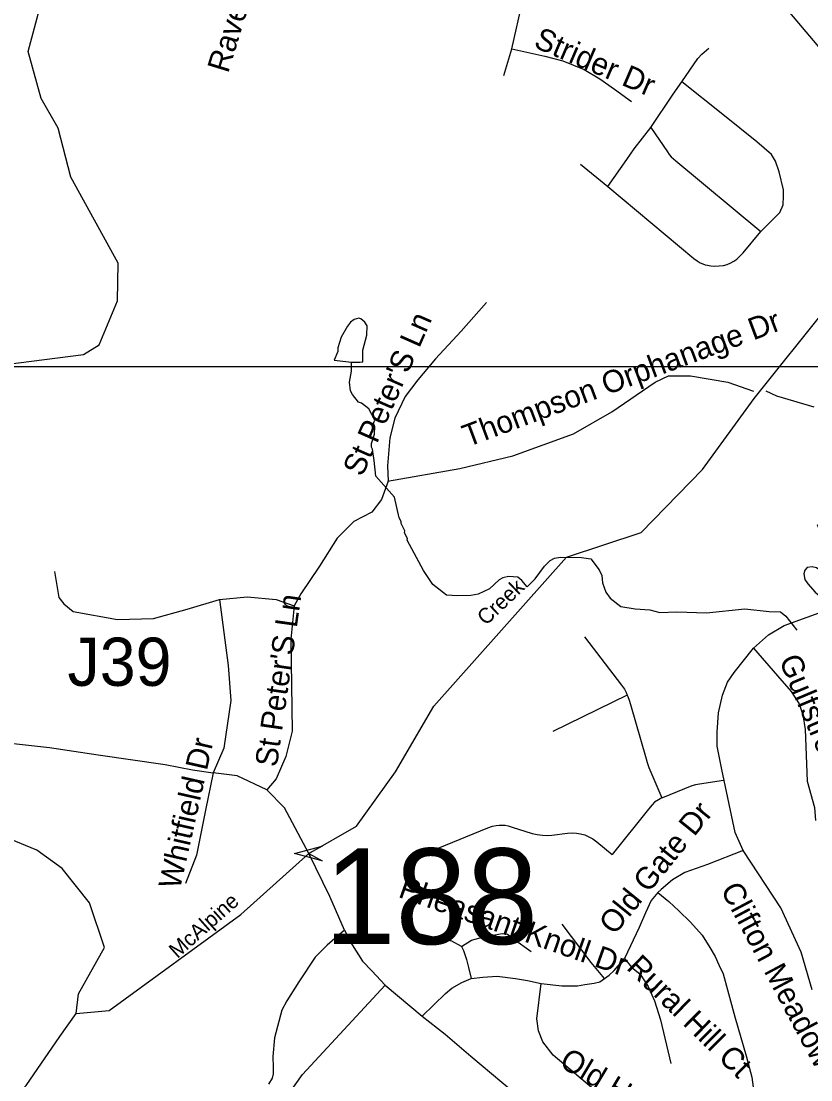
# Model space of a CAD drawing. Extents: x 1383679 to 1536984, y 460658 to 651027.
# Drawn here: x 1481102 to 1484485, y 517701 to 522240 of the extents above; entities that cross this region are included whole.
import ezdxf

# ---------------------------------------------------------------- set-up
doc = ezdxf.new("R2010")
doc.units = 0
for name, color, linetype in [('Exist Hydrographic Creek Single Shore', 7, 'Continuous'), ('Exist Hydrographic Creek Single Shore Label', 7, 'Continuous'), ('Exist Hydrographic Misc Water Feature', 7, 'Continuous'), ('Exist Road Non-System Structure Non-Sys Other Number Label', 7, 'Continuous'), ('Exist Road Non-System Type 51', 7, 'Continuous'), ('Exist Road Non-System Type 51 Label', 7, 'Continuous'), ('Exist Road Primary Interstate Structure Cantilever Sign Attributed CELL', 7, 'Continuous'), ('Exist Road Secondary Structure Standard Bridge Number Label', 7, 'Continuous'), ('Map Preparation Inset Cut Line', 7, 'Continuous')]:
    doc.layers.add(name, color=color, linetype=linetype)

msp = doc.modelspace()

# ---------------------------------------------------------------- linework, layer by layer
at = {"layer": 'Exist Hydrographic Creek Single Shore'}
for points in [[(1484550.1, 522092.8), (1484395.2, 522276.4), (1484372.1, 522385.2), (1484458.1, 522567.3), (1484595.1, 522764.7)], [(1481337.2, 517985.5), (1481347.2, 518070.7), (1481459.2, 518268.6), (1481395.2, 518460.3), (1481277.4, 518606.6), (1481169.4, 518685.9), (1480938.9, 518779.7), (1480766, 518938.3), (1480607.6, 519082.4), (1480574.2, 519182.6), (1480708.4, 519313.1), (1480746.2, 519497.5), (1480767.2, 519730.1), (1480903.2, 520387.1), (1481034.2, 520768.5), (1481369.2, 520811), (1481436.2, 520852.3), (1481514.2, 521041.1), (1481517.2, 521201.9), (1481315.2, 521570.3), (1481260.2, 521781.5), (1481187.2, 521907.7), (1481132.2, 522109.1), (1481213.2, 522416)], [(1481337.2, 517985.5), (1481479.2, 517999.1), (1482042.8, 518409.7), (1482334.2, 518671.5), (1482537.8, 518789.3), (1482705.2, 519021.5), (1482869.2, 519303.7), (1483438.1, 519942.2), (1483757.2, 520047.4), (1484020.1, 520317.8), (1484242.1, 520621.9), (1484557.2, 521016)], [(1479067.3, 513931.5), (1479120.3, 514097.9), (1479346.2, 514602.1), (1480102.3, 515949.1), (1480426.2, 516375.8), (1481031.4, 517582.4), (1481122.7, 517676.9), (1481268, 517887.5), (1481337.2, 517985.5)]]:
    msp.add_lwpolyline(points, dxfattribs=at)
at = {"layer": 'Exist Hydrographic Misc Water Feature'}
for points in [[(1482517.3, 520777.5), (1482529.3, 520778.4), (1482553.3, 520778), (1482565.3, 520779), (1482565.5, 520793.7), (1482566.1, 520829.7), (1482583.3, 520893.4), (1482584, 520933.4), (1482574.2, 520949.5), (1482556.5, 520963.8), (1482548.5, 520966), (1482528.4, 520960.3), (1482512.2, 520948.7), (1482500, 520932.9), (1482473.1, 520885.3), (1482458.4, 520839.6), (1482458.1, 520823.6), (1482443.4, 520786.5), (1482517.3, 520777.5)], [(1483269.1, 519814.5), (1483247, 519841.6), (1483229.3, 519855.9), (1483189.3, 519858.7), (1483165.2, 519853.1), (1483149.1, 519845.4), (1483108.4, 519806.1), (1483060, 519783), (1483028, 519777.6), (1482971.9, 519776.6), (1482924.1, 519779.5), (1482864.8, 519824.5), (1482825.8, 519885.2), (1482756.1, 520014.4), (1482756.2, 520022.4), (1482744.6, 520046.6), (1482744.8, 520054.6), (1482729.4, 520086.9), (1482729.5, 520094.9), (1482721.8, 520111), (1482701.3, 520199.4), (1482620.9, 520288.8), (1482614, 520356.9), (1482606.8, 520405.1), (1482603, 520413.1), (1482603.3, 520429.1), (1482616, 520468.9), (1482616.5, 520500.8), (1482610.8, 520517), (1482617, 520528.8), (1482591.9, 520577.3), (1482560.3, 520601.9), (1482546.4, 520606.1), (1482520.9, 520638.6), (1482513.2, 520654.7), (1482507.8, 520692.8), (1482516.6, 520738.6), (1482517.3, 520777.5)], [(1484292.5, 520654.3), (1484338.3, 520633.9), (1484497.4, 520587)], [(1483269.1, 519814.5), (1483303.1, 519848.6), (1483344, 519903.9), (1483368.4, 519927.4), (1483386.6, 519937.1), (1483412.7, 519942.6), (1483502.6, 519941), (1483542.8, 519934.1)], [(1483542.8, 519934.1), (1483577.7, 519887.7), (1483589.2, 519863.5), (1483592.7, 519831.4), (1483606.1, 519791.2), (1483625.6, 519766.8), (1483671, 519730), (1483731.9, 519720.6), (1483794.7, 519715.8), (1483838.5, 519705), (1483910.5, 519707.7), (1484038.4, 519703.4), (1484202.7, 519720.5), (1484305.9, 519709.6), (1484354.3, 519707.8), (1484378, 519689.3), (1484424.9, 519628.5)]]:
    msp.add_lwpolyline(points, dxfattribs=at)
at = {"layer": 'Exist Road Non-System Type 51'}
for p, q in [((1483169.4, 522007.4), (1483204, 522121.5)), ((1483498.6, 521626.2), (1483615.6, 521530.3)), ((1483698.1, 519349.9), (1483379, 519194.6))]:
    msp.add_line(p, q, dxfattribs=at)
for points in [[(1483204, 522121.5), (1483251.6, 522329.1), (1483290.4, 522501.7)], [(1483204, 522121.5), (1483345.8, 522089), (1483421.8, 522070), (1483514, 522032), (1483580.8, 521991.8), (1483643.3, 521948.2), (1483716.5, 521894.9)], [(1483931.5, 521979.7), (1484000.4, 522079.8), (1484017.1, 522098.9), (1484048.2, 522124.1)], [(1483799.4, 521783.7), (1483894.9, 521926.3), (1483931.5, 521979.7)], [(1484270.6, 521338.7), (1484351.5, 521419.4), (1484365.9, 521452.9), (1484368.2, 521490.1), (1484367, 521516.5), (1484349.1, 521594.3), (1484333.5, 521639.9), (1484316.6, 521668.7), (1484253.1, 521722.6), (1484108.1, 521840.1), (1483931.5, 521979.7)], [(1483615.6, 521530.3), (1483696.5, 521647.2), (1483712.4, 521670.1), (1483728.1, 521692.1), (1483799.4, 521783.7)], [(1483799.4, 521783.7), (1483870.6, 521679.8), (1483878.5, 521667.5), (1483886.4, 521657.8), (1483896.1, 521649), (1483905.8, 521641.1), (1484270.6, 521338.7)], [(1483615.6, 521530.3), (1483984, 521222.6), (1483997.4, 521212.6), (1484011.2, 521204.1), (1484021.6, 521198.9), (1484032.4, 521195.3), (1484042.4, 521193.2), (1484056.4, 521191.3), (1484073.6, 521190.1), (1484092.2, 521190.4), (1484110.5, 521192.8), (1484125.8, 521196.5), (1484142.2, 521203.2), (1484155.5, 521210.2), (1484167.8, 521219.9), (1484181.9, 521233.1), (1484195, 521246.3), (1484270.6, 521338.7)], [(1483095.6, 521033.2), (1482987.5, 520910.9), (1482877.5, 520792.7), (1482801.8, 520702), (1482746.6, 520630.9), (1482703.1, 520537.7), (1482681.6, 520453.9), (1482671.6, 520334), (1482674.4, 520267.9), (1482645, 520188.5), (1482604.1, 520135.1), (1482527.5, 520094.4), (1482456.2, 520023.6), (1482380.2, 519902.9), (1482300.1, 519784.3), (1482271.3, 519732.6)], [(1482671.6, 520267.8), (1482980.7, 520322.4), (1483208.1, 520377), (1483468.7, 520471.1), (1483632.4, 520565.1), (1483817.3, 520692.5), (1483874.8, 520719.8), (1483968.8, 520719.8), (1484129.4, 520692.5), (1484238.5, 520653.1)], [(1484511.8, 520081.3), (1484577.2, 519914.9), (1484581.6, 519892.4), (1484577.2, 519881.1), (1484559.8, 519871.2), (1484540.2, 519874.1), (1484509.7, 519896.6), (1484490.8, 519900.8), (1484469, 519898), (1484458.8, 519886.7), (1484454.4, 519869.8), (1484458.8, 519845.9), (1484471.9, 519827.5), (1484503.9, 519792.3), (1484544.5, 519757), (1484567.8, 519720.4)], [(1481245.2, 519880.1), (1481263.4, 519769.7), (1481285, 519741.5), (1481324.4, 519708.7), (1481514, 519675.4), (1481668.1, 519678.9), (1481812.8, 519718.4), (1481951.5, 519760.1)], [(1481951.5, 519760.1), (1482069.8, 519772.1), (1482193.6, 519760), (1482271.3, 519732.6)], [(1481951.5, 519760.1), (1481988.8, 519477.4), (1482000.2, 519327.1), (1481970.7, 519123.6), (1481924.9, 519016.8)], [(1482271.3, 519732.6), (1482256.8, 519590.8), (1482262.1, 519196.6), (1482236.3, 519087), (1482194.5, 518991.6), (1482154.5, 518945.2)], [(1484238.7, 519551.2), (1484303.3, 519609), (1484370.2, 519648.5), (1484567.8, 519720.4)], [(1483515.5, 519600.6), (1483673.5, 519392.9), (1483685.8, 519375.8), (1483693.1, 519361.7), (1483698.1, 519349.9)], [(1484194.3, 518684), (1484160.9, 518761.6), (1484103.5, 519032.3), (1484083.2, 519131), (1484083.2, 519191.6), (1484089.7, 519274.8), (1484105.7, 519350.9), (1484127.5, 519405.9), (1484156.3, 519447.9), (1484238.7, 519551.2)], [(1484238.7, 519551.2), (1484341.8, 519432.7), (1484400, 519366.5), (1484434.1, 519312.9), (1484450.1, 519266.3), (1484460.3, 519202.9), (1484469.7, 518981.5), (1484500.2, 518868.7), (1484504.6, 518813.7)], [(1483698.1, 519349.9), (1483700.5, 519344.5), (1483706.6, 519328.6), (1483711.5, 519310.8), (1483778.9, 519077.5), (1483783.1, 519061.6), (1483791.1, 519040.2), (1483846.9, 518909.7)], [(1479823.2, 519315.7), (1479849.5, 519313.7), (1479927.6, 519304.7), (1480046.9, 519290), (1480075, 519286.1), (1480255.3, 519257.9), (1480563.4, 519210), (1480855.4, 519170.5), (1480977.5, 519153.6), (1481223.1, 519125.4), (1481432.3, 519094.3), (1481718.6, 519053.5), (1481836.3, 519030.9), (1481924.9, 519016.8)], [(1481924.9, 519016.8), (1481891.5, 518857.5), (1481852.3, 518664.3), (1481805.8, 518543)], [(1482154.5, 518945.2), (1482026.8, 519005.1), (1481924.9, 519016.8)], [(1484111, 518984.5), (1484007.9, 518968.5), (1483990.1, 518965.4), (1483975.5, 518961.8), (1483849.4, 518910.9), (1483846.9, 518909.7)], [(1482487.3, 518342.8), (1482424, 518487.7), (1482334.2, 518671.5), (1482230.4, 518867.3), (1482154.5, 518945.2)], [(1483846.9, 518909.7), (1483832.1, 518902.3), (1483815.6, 518891.3), (1483804.6, 518880.2), (1483789.9, 518861.9), (1483633.6, 518667.4)], [(1482888.4, 518694.1), (1483101.6, 518782.2), (1483120.9, 518788.8), (1483136.5, 518791.8), (1483149.9, 518793.2), (1483160.9, 518793.2), (1483175, 518792.5), (1483188.4, 518790.3), (1483205.4, 518785.1), (1483290.5, 518757.8), (1483311.9, 518752.5), (1483334.9, 518749.6), (1483354.9, 518748.8), (1483375.6, 518749.6), (1483442.2, 518759.2), (1483463, 518759.9), (1483481.5, 518759.2), (1483497.8, 518756.2), (1483516.4, 518751.1), (1483533.4, 518743.7), (1483550.4, 518734), (1483567.4, 518722.2), (1483633.6, 518667.4)], [(1484194.3, 518684), (1484041.8, 518624.8), (1483944.4, 518589.5), (1483892.1, 518558.5), (1483843.1, 518517.4), (1483829.6, 518504.9)], [(1484490.8, 518087.6), (1484443.6, 518248.3), (1484355.6, 518438.7), (1484194.3, 518684)], [(1483829.6, 518504.9), (1483800.4, 518470.1), (1483776.9, 518417.3), (1483749.3, 518354.1), (1483686.5, 518220.8)], [(1483829.6, 518504.9), (1483875.7, 518465.5), (1483919.3, 518425.3), (1483969.5, 518377.3), (1484019.2, 518320.9), (1484052.7, 518268.1), (1484075.2, 518230.7), (1484091.2, 518194.7), (1484109, 518155.3), (1484159.5, 517971.3), (1484207.1, 517804.2), (1484232.1, 517712.5), (1484237.2, 517669.5)], [(1483600.7, 518136.2), (1483543.3, 518203.9), (1483419.1, 518368.9)], [(1482487.3, 518342.8), (1482413.2, 518278), (1482361.6, 518226.5), (1482291.9, 518121.7), (1482240.3, 518040.4), (1482218.5, 517999.5), (1482187.2, 517881), (1482180, 517801.4), (1482181.4, 517756.3), (1482182.1, 517727.3), (1482177.8, 517708.3), (1482161.1, 517682.9)], [(1482487.3, 518342.8), (1482519.3, 518280.1), (1482564.3, 518209.6), (1482604.3, 518168), (1482661.7, 518107), (1482820.4, 517974.8)], [(1482988.2, 518273), (1482946.5, 518295.6), (1482881.1, 518309.7), (1482754.3, 518339.3)], [(1482988.2, 518273), (1483030.8, 518299.8), (1483083.8, 518314.6), (1483163, 518328.7), (1483184.8, 518325.9), (1483210.9, 518306.1), (1483286.1, 518251.8)], [(1482988.2, 518273), (1482997, 518255.4), (1483009.3, 518216.6), (1483018.8, 518182.8), (1483029.3, 518135.5)], [(1483600.7, 518136.2), (1483620.4, 518150.3), (1483642.9, 518169.4), (1483686.5, 518220.8)], [(1483686.5, 518220.8), (1483717, 518184.9), (1483753.3, 518153.9), (1483787.8, 518101.7), (1483815.4, 518040.3), (1483840.1, 517957.9), (1483885.6, 517771)], [(1483029.3, 518135.5), (1483080.2, 518141.2), (1483140.5, 518146.1), (1483218.9, 518136.2), (1483271.2, 518127.1), (1483329.7, 518114.4)], [(1483329.7, 518114.4), (1483418.7, 518103.8), (1483484.5, 518103.8), (1483517.2, 518109.4), (1483556.4, 518115.8), (1483580.4, 518122.1), (1483600.7, 518136.2)], [(1481960.9, 517003.3), (1482082.5, 517181.3), (1482171, 517390.5), (1482227.3, 517611.9), (1482307.7, 517724.6), (1482661.7, 518107)], [(1482820.4, 517974.8), (1482920.3, 518071.4), (1482946.5, 518093.9), (1482990.1, 518119.3), (1483029.3, 518135.5)], [(1483582.2, 517636.4), (1483380.6, 517807), (1483336.6, 517864.8), (1483317.7, 517911.3), (1483310.5, 517963.5), (1483329.7, 518114.4)], [(1482820.4, 517974.8), (1482918.9, 517896.5), (1483028.9, 517802.8), (1483249.4, 517616.6), (1483351.5, 517533.5), (1483436.5, 517463.7), (1483488.1, 517421.4)]]:
    msp.add_lwpolyline(points, dxfattribs=at)
at = {"layer": 'Exist Road Primary Interstate Structure Cantilever Sign Attributed CELL'}
msp.add_lwpolyline([(1482391, 518639.9), (1482273.2, 518671.5), (1482391, 518703), (1482334.2, 518671.5)], close=True, dxfattribs=at)
at = {"layer": 'Map Preparation Inset Cut Line'}
for points in [[(1458567.8, 564142.2), (1521133.6, 564142.2), (1521133.6, 520758.2), (1458567.8, 520758.2), (1458567.8, 564142.2)], [(1446195.4, 477316), (1480703, 477316), (1498974.3, 494868.2), (1521133.6, 516155.5), (1521133.6, 520758.2), (1458567.8, 520758.2), (1458567.8, 493672.2), (1446195.4, 493672.2), (1446195.4, 477316)]]:
    msp.add_lwpolyline(points, dxfattribs=at)

# ---------------------------------------------------------------- texts
at = {"layer": 'Exist Hydrographic Creek Single Shore Label'}
for s, rotation, p in [('Creek', 43.5576, (1483093, 519646)), ('McAlpine', 41.6598, (1481770.9, 518218.9))]:
    msp.add_text(s, height=65.62, rotation=rotation, dxfattribs=at).set_placement(p)
at = {"layer": 'Exist Road Non-System Structure Non-Sys Other Number Label'}
msp.add_text('J39', height=206.69, dxfattribs=at).set_placement((1481300.3, 519390.2))
at = {"layer": 'Exist Road Non-System Type 51 Label'}
for s, rotation, p in [('Raven Glen Ct', 73.0171, (1481988.3, 522013.3)), ('Strider Dr', 336.7005, (1483292.8, 522129.8)), ("St Peter'S Ln", 66.1566, (1482563.1, 520283.3)), ('Thompson Orphanage Dr', 20.5003, (1483014.3, 520413.1)), ("St Peter'S Ln", 81.9002, (1482197.4, 519039.3)), ('Gulfstream Ct', 292.873, (1484346.9, 519501.2)), ('Whitfield Dr', 77.2386, (1481781.7, 518514.4)), ('Old Gate Dr', 51.0513, (1483643.2, 518318)), ('Pheasant Knoll Dr', 340.5026, (1482713.1, 518486.3)), ('Clifton Meadow Dr', 298.0185, (1484096, 518517.2)), ('Rural Hill Ct', 315.4792, (1483690.9, 518178.3)), ('Old House Cr', 329.0544, (1483402, 517762.1))]:
    msp.add_text(s, height=95, rotation=rotation, dxfattribs=at).set_placement(p)
at = {"layer": 'Exist Road Secondary Structure Standard Bridge Number Label'}
msp.add_text('188', height=410.1, dxfattribs=at).set_placement((1482400.7, 518283.1))

doc.saveas('drawing.dxf')
